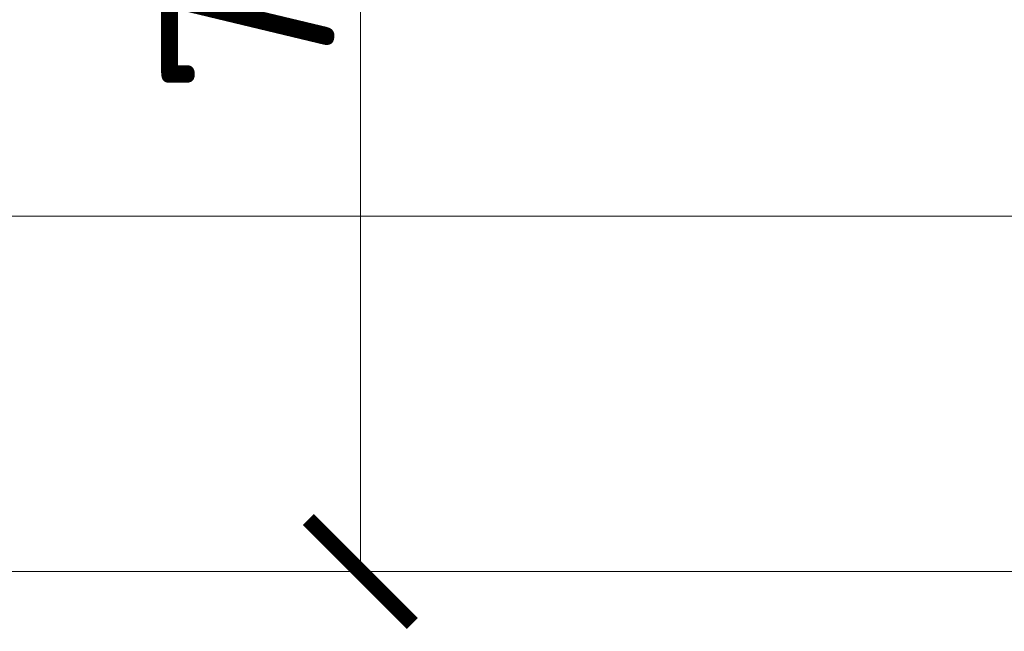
# Model space of a CAD drawing. Header units: millimetres. Extents: x -1695604 to 5289369, y -1488057 to 2187451.
# Tile 111 of 656: x 12628 to 13197, y -31190 to -30837. Entities that reach past the tile are written whole.
import ezdxf

# ---------------------------------------------------------------- set-up
doc = ezdxf.new("R2010")
doc.units = ezdxf.units.MM
doc.layers.get('Defpoints').update_dxf_attribs({"color": 8})
for name, color, linetype, lineweight in [('A99_N_koty-200', 5, 'Continuous', 5), ('A99_N_koty-200 @ 200', 5, 'Continuous', 5), ('A99_N_koty-200 @ 50 (2)', 5, 'Continuous', 5), ('A99_S_kce-pohl', 7, 'Continuous', 5)]:
    doc.layers.add(name, color=color, linetype=linetype, lineweight=lineweight)
doc.styles.add('A99_kota', font='isocpeur.ttf', dxfattribs={"height": 2})
doc.dimstyles.new('A99_kota_200 new', dxfattribs={"dimscale": 200, "dimtxt": 2, "dimasz": 1.2, "dimexe": 0.5, "dimexo": 1.5, "dimgap": 0.3, "dimtad": 1, "dimdec": 0, "dimzin": 3, "dimdsep": 46, "dimtxsty": 'A99_kota', "dimblk": 'ARCHTICK', "dimcen": 2.5, "dimazin": 2, "dimtfac": 0.75, "dimtdec": 0, "dimtmove": 2, "dimatfit": 0, "dimfxl": 0, "dimtolj": 1, "dimtzin": 0, "dimlwd": 5, "dimlwe": 5, "dimarcsym": 0})

# ---------------------------------------------------------------- blocks, each defined once
blk = doc.blocks.new('_ArchTick')
at = {"color": 0, "linetype": 'ByBlock', "const_width": 0.15}
blk.add_lwpolyline([(-0.5, -0.5), (0.5, 0.5)], dxfattribs=at)
blk = doc.blocks.new('*D4334')
at = {"layer": 'A99_N_koty-200', "color": 0, "linetype": 'Continuous', "lineweight": 5, "transparency": 16777216}
for p, q in [((12997.5, -30390), (12800, -30390)), ((12825, -30390), (12825, -31155)), ((12997.5, -31155), (12800, -31155))]:
    blk.add_line(p, q, dxfattribs=at)
at = {"layer": 'Defpoints', "color": 0, "linetype": 'Continuous', "lineweight": 18, "transparency": 16777216}
for p in [(13072.5, -30390), (12825, -31155), (13072.5, -31155)]:
    blk.add_point(p, dxfattribs=at)
at = {"layer": 'A99_N_koty-200', "color": 0, "linetype": 'Continuous', "lineweight": 5, "transparency": 16777216, "xscale": 60, "yscale": 60, "zscale": 60}
for p, rotation in [((12825, -30390), 90), ((12825, -31155), 270)]:
    blk.add_blockref('_ArchTick', p, dxfattribs=dict(at, rotation=rotation))
at = {"layer": 'A99_N_koty-200', "color": 0, "linetype": 'Continuous', "transparency": 16777216, "insert": (12760, -30772.5), "char_height": 100, "attachment_point": 5, "rotation": 90, "style": 'A99_kota'}
blk.add_mtext('\\A1;765', dxfattribs=at)
blk = doc.blocks.new('*D4335')
at = {"layer": 'A99_N_koty-200', "color": 0, "linetype": 'Continuous', "lineweight": 5, "transparency": 16777216}
for p, q in [((13722.5, -30390), (13722.5, -30150)), ((13372.5, -30390), (13822.5, -30390)), ((13722.5, -30390), (13722.5, -31155)), ((13372.5, -31155), (13822.5, -31155)), ((13722.5, -31155), (13722.5, -31395))]:
    blk.add_line(p, q, dxfattribs=at)
at = {"layer": 'Defpoints', "color": 0, "linetype": 'Continuous', "lineweight": 18, "transparency": 16777216}
for p in [(13072.5, -30390), (13072.5, -31155), (13722.5, -31155)]:
    blk.add_point(p, dxfattribs=at)
at = {"layer": 'A99_N_koty-200', "color": 0, "linetype": 'Continuous', "lineweight": 5, "transparency": 16777216, "xscale": 240, "yscale": 240, "zscale": 240}
for p, rotation in [((13722.5, -30390), 270), ((13722.5, -31155), 90)]:
    blk.add_blockref('_ArchTick', p, dxfattribs=dict(at, rotation=rotation))
at = {"layer": 'A99_N_koty-200', "color": 0, "linetype": 'Continuous', "transparency": 16777216, "insert": (13462.5, -30772.5), "char_height": 400, "attachment_point": 5, "rotation": 90, "style": 'A99_kota'}
blk.add_mtext('\\A1;765', dxfattribs=at)
blk = doc.blocks.new('*U5898')
at = {"layer": 'A99_N_koty-200 @ 200', "linetype": 'Continuous'}
dim = blk.add_linear_dim(base=(13722.5, -31155), p1=(13072.5, -30390), p2=(13072.5, -31155), angle=90, dimstyle='A99_kota_200 new', override={"dimscale": 200, "dimtix": 1, "dimtofl": 1, "dimtmove": 2, "dimatfit": 0}, dxfattribs=at)
dim.commit()
dim.dimension.update_dxf_attribs({"geometry": '*D4335', "text_midpoint": (13462.5, -30772.5)})
at = {"layer": 'A99_N_koty-200 @ 50 (2)', "linetype": 'Continuous'}
dim = blk.add_linear_dim(base=(12825, -31155), p1=(13072.5, -30390), p2=(13072.5, -31155), angle=90, dimstyle='A99_kota_200 new', override={"dimscale": 50, "dimtix": 1, "dimtofl": 1, "dimtmove": 2, "dimatfit": 0}, dxfattribs=at)
dim.commit()
dim.dimension.update_dxf_attribs({"geometry": '*D4334', "text_midpoint": (12760, -30772.5)})

msp = doc.modelspace()

# ---------------------------------------------------------------- linework, layer by layer
at = {"layer": 'A99_S_kce-pohl', "linetype": 'Continuous'}
msp.add_line((17900, -31155), (12100, -31155), dxfattribs=at)
msp.add_lwpolyline([(12100, -30950), (144450, -30950)], dxfattribs=at)

# ---------------------------------------------------------------- block references
at = {"layer": 'A99_N_koty-200', "color": 3, "linetype": 'Continuous', "lineweight": 18}
msp.add_blockref('*U5898', (0, 0), dxfattribs=at)

doc.saveas('drawing.dxf')
